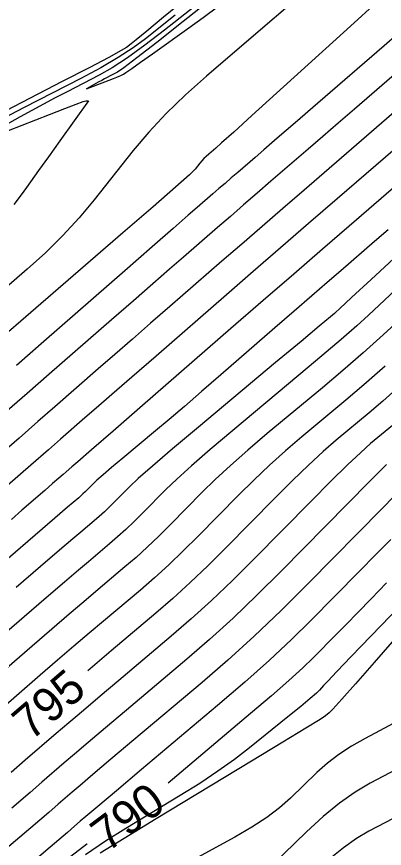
# Model space of a CAD drawing. Extents: x 2079879 to 2092887, y 778083 to 784051.
# Drawn here: x 2084289.5 to 2084320, y 781032.2 to 781101 of the extents above; entities that cross this region are included whole.
import ezdxf

# ---------------------------------------------------------------- set-up
doc = ezdxf.new("R2010")
doc.units = 0
doc.layers.add('DT_X_Contour_Major', color=7, linetype='Continuous')
doc.layers.add('DT_X_Contour_Minor', color=7, linetype='Continuous')

msp = doc.modelspace()

# ---------------------------------------------------------------- linework, layer by layer
at = {"layer": 'DT_X_Contour_Major'}
for points in [[(2084313.714, 781110.908), (2084313.483, 781110.665), (2084303.562, 781102.487), (2084301.684, 781100.939), (2084300.3, 781099.8), (2084299.412, 781099.07), (2084299.018, 781098.75), (2084298.627, 781098.44), (2084298.185, 781098.177), (2084297.15, 781097.618), (2084295.524, 781096.763), (2084293.305, 781095.614), (2084286.599, 781092.155)], [(2084324.495, 781102.499), (2084322.119, 781100.449), (2084319.953, 781098.578), (2084314.457, 781093.825), (2084312.586, 781092.208), (2084311.097, 781090.92), (2084309.988, 781089.963), (2084309.261, 781089.335), (2084307.83, 781088.1), (2084307.299, 781087.642), (2084306.781, 781087.193), (2084306.275, 781086.755), (2084305.781, 781086.325), (2084304.48, 781085.194), (2084303.738, 781084.549), (2084302.49, 781083.46), (2084300.735, 781081.928), (2084298.474, 781079.953), (2084291.768, 781074.096), (2084289.512, 781072.126)], [(2084320.276, 781083.353), (2084319.16, 781082.378), (2084316.365, 781079.967), (2084315.238, 781078.993), (2084313.954, 781077.881), (2084312.513, 781076.63), (2084310.913, 781075.241), (2084306.439, 781071.351), (2084304.843, 781069.968), (2084303.411, 781068.736), (2084302.142, 781067.655), (2084301.036, 781066.725), (2084298.307, 781064.446), (2084297.388, 781063.674), (2084296.678, 781063.069), (2084296.177, 781062.63), (2084295.885, 781062.357), (2084295.385, 781061.85), (2084295.199, 781061.665), (2084295.018, 781061.492), (2084294.841, 781061.331), (2084294.667, 781061.181), (2084294.21, 781060.795), (2084293.745, 781060.397), (2084292.691, 781059.491), (2084291.049, 781058.077), (2084288.819, 781056.156)], [(2084321.237, 781070.417), (2084319.846, 781069.183), (2084318.701, 781068.203), (2084315.978, 781065.93), (2084314.895, 781064.992), (2084313.689, 781063.882), (2084312.358, 781062.601), (2084310.903, 781061.148), (2084306.859, 781057.046), (2084305.359, 781055.553), (2084303.891, 781054.154), (2084302.455, 781052.846), (2084301.052, 781051.631), (2084297.354, 781048.514), (2084295.987, 781047.36), (2084295.408, 781046.868)], [(2084320.152, 781054.125), (2084318.883, 781052.821), (2084317.77, 781051.68), (2084316.813, 781050.702), (2084316.013, 781049.888), (2084314.086, 781047.934), (2084313.22, 781047.095), (2084312.067, 781046.046), (2084310.626, 781044.785), (2084308.898, 781043.313), (2084302.079, 781037.566)], [(2084321.376, 781035.004), (2084318.689, 781033.585), (2084317.662, 781032.978), (2084316.594, 781032.221), (2084315.485, 781031.315)], [(2084295.37, 781032.536), (2084295.339, 781032.514), (2084294.017, 781031.482)]]:
    msp.add_lwpolyline(points, dxfattribs=at)
at = {"layer": 'DT_X_Contour_Minor'}
for points in [[(2084309.945, 781105.827), (2084303.325, 781100.582), (2084301.123, 781098.846), (2084299.483, 781097.571), (2084298.405, 781096.757), (2084297.888, 781096.405), (2084297.26, 781096.081), (2084297.026, 781095.959), (2084296.795, 781095.837), (2084296.568, 781095.714), (2084296.343, 781095.59), (2084295.301, 781095.012), (2084297.177, 781095.738), (2084297.539, 781095.879), (2084297.821, 781095.991), (2084298.023, 781096.075), (2084298.146, 781096.129), (2084298.367, 781096.235), (2084298.58, 781096.37), (2084299.054, 781096.696), (2084299.789, 781097.211), (2084300.784, 781097.918), (2084303.786, 781100.055), (2084304.966, 781100.913), (2084306.253, 781101.886)], [(2084306.302, 781103.468), (2084301.759, 781099.868), (2084300.144, 781098.623), (2084298.705, 781097.586), (2084297.444, 781096.759), (2084296.361, 781096.141), (2084293.706, 781094.773), (2084292.718, 781094.258), (2084291.742, 781093.74), (2084290.779, 781093.22), (2084289.83, 781092.698), (2084285.429, 781090.252), (2084292.244, 781092.892), (2084293.527, 781093.388), (2084294.458, 781093.741), (2084295.036, 781093.954), (2084295.26, 781094.026), (2084295.484, 781094.03), (2084293.115, 781090.726), (2084292.624, 781090.04), (2084292.166, 781089.401), (2084291.348, 781088.261), (2084290.346, 781086.863), (2084289.894, 781086.249), (2084289.29, 781085.456)], [(2084319.334, 781102.181), (2084317.169, 781100.199), (2084311.048, 781094.651), (2084309.012, 781092.808), (2084307.495, 781091.437), (2084306.497, 781090.54), (2084306.019, 781090.115), (2084305.435, 781089.615), (2084305.225, 781089.428), (2084305.033, 781089.242), (2084304.859, 781089.057), (2084304.704, 781088.872), (2084304.314, 781088.381), (2084303.83, 781087.912), (2084302.669, 781086.873), (2084300.832, 781085.265), (2084298.319, 781083.087), (2084290.716, 781076.519), (2084288.004, 781074.185)], [(2084327.929, 781102.354), (2084326.085, 781100.765), (2084324.39, 781099.303), (2084322.845, 781097.968), (2084318.923, 781094.577), (2084317.492, 781093.34), (2084316.139, 781092.17), (2084314.863, 781091.069), (2084313.666, 781090.035), (2084310.576, 781087.37), (2084309.431, 781086.381), (2084308.312, 781085.413), (2084307.219, 781084.465), (2084306.152, 781083.539), (2084303.343, 781081.097), (2084302.181, 781080.085), (2084300.799, 781078.881), (2084299.198, 781077.485), (2084297.378, 781075.896), (2084292.233, 781071.403), (2084290.398, 781069.801), (2084288.752, 781068.365)], [(2084311.775, 781101.67), (2084310.096, 781100.228), (2084305.249, 781096.077), (2084303.507, 781094.524), (2084301.915, 781092.978), (2084300.475, 781091.44), (2084299.186, 781089.908), (2084295.951, 781085.834), (2084294.695, 781084.329), (2084293.353, 781082.87), (2084291.925, 781081.457), (2084290.412, 781080.09), (2084286.263, 781076.506)], [(2084329.97, 781101.009), (2084328.778, 781099.982), (2084327.674, 781099.031), (2084326.66, 781098.156), (2084325.736, 781097.358), (2084323.39, 781095.329), (2084322.398, 781094.472), (2084321.18, 781093.42), (2084319.738, 781092.175), (2084318.07, 781090.736), (2084313.322, 781086.64), (2084311.562, 781085.12), (2084309.842, 781083.632), (2084308.163, 781082.176), (2084306.524, 781080.753), (2084302.207, 781077), (2084300.623, 781075.622), (2084299.107, 781074.303), (2084297.66, 781073.041), (2084296.282, 781071.839), (2084292.699, 781068.709), (2084291.285, 781067.475), (2084289.73, 781066.122), (2084288.034, 781064.648)], [(2084302.66, 781101.109), (2084300.193, 781099.154), (2084299.164, 781098.4), (2084297.928, 781097.602), (2084296.484, 781096.761), (2084294.833, 781095.878), (2084290.153, 781093.464), (2084288.412, 781092.558)], [(2084322.475, 781091.436), (2084316.069, 781085.91), (2084313.694, 781083.859), (2084311.373, 781081.851), (2084309.107, 781079.887), (2084306.896, 781077.967), (2084301.071, 781072.903), (2084299.065, 781071.159), (2084297.416, 781069.724), (2084296.123, 781068.598), (2084295.186, 781067.781), (2084293.164, 781066.015), (2084292.171, 781065.15), (2084290.708, 781063.878), (2084288.775, 781062.199)], [(2084322.779, 781088.6), (2084317.058, 781083.663), (2084314.837, 781081.745), (2084312.465, 781079.692), (2084309.941, 781077.503), (2084307.267, 781075.181), (2084299.935, 781068.806), (2084297.507, 781066.696), (2084295.724, 781065.145), (2084294.585, 781064.155), (2084294.09, 781063.724), (2084293.63, 781063.322), (2084293.39, 781063.113), (2084293.015, 781062.787), (2084292.507, 781062.345), (2084291.863, 781061.787), (2084289.969, 781060.144), (2084289.096, 781059.388)], [(2084321.106, 781081.31), (2084318.867, 781079.239), (2084317.257, 781077.75), (2084316.277, 781076.843), (2084315.927, 781076.519), (2084315.832, 781076.43), (2084315.501, 781076.151), (2084314.581, 781075.38), (2084313.07, 781074.118), (2084310.97, 781072.365), (2084304.584, 781067.033), (2084302.432, 781065.226), (2084300.766, 781063.804), (2084299.584, 781062.767), (2084298.888, 781062.115), (2084297.68, 781060.889), (2084297.231, 781060.443), (2084296.793, 781060.025), (2084296.364, 781059.634), (2084295.944, 781059.271), (2084294.839, 781058.339), (2084294.193, 781057.79), (2084293.085, 781056.84), (2084291.515, 781055.49), (2084289.483, 781053.739)], [(2084320.878, 781078.352), (2084318.665, 781076.294), (2084317.683, 781075.404), (2084316.395, 781074.279), (2084314.802, 781072.919), (2084312.903, 781071.324), (2084307.433, 781066.757), (2084305.548, 781065.168), (2084303.996, 781063.824), (2084302.778, 781062.726), (2084301.892, 781061.873), (2084299.975, 781059.928), (2084299.263, 781059.221), (2084298.567, 781058.557), (2084297.886, 781057.937), (2084297.221, 781057.361), (2084295.468, 781055.883), (2084294.642, 781055.182), (2084293.48, 781054.189), (2084291.982, 781052.902), (2084290.147, 781051.323), (2084284.807, 781046.721)], [(2084321.499, 781076.157), (2084319.865, 781074.657), (2084318.21, 781073.178), (2084316.533, 781071.72), (2084314.836, 781070.284), (2084310.281, 781066.482), (2084308.664, 781065.109), (2084307.227, 781063.843), (2084305.971, 781062.684), (2084304.896, 781061.632), (2084302.269, 781058.967), (2084301.295, 781057.998), (2084300.342, 781057.089), (2084299.409, 781056.24), (2084298.498, 781055.451), (2084296.096, 781053.427), (2084295.09, 781052.575), (2084293.874, 781051.537), (2084292.448, 781050.315), (2084290.811, 781048.906), (2084286.166, 781044.904)], [(2084320.024, 781072.077), (2084318.265, 781070.521), (2084316.768, 781069.244), (2084313.13, 781066.206), (2084311.78, 781065.05), (2084310.458, 781063.863), (2084309.164, 781062.642), (2084307.899, 781061.39), (2084304.564, 781058.006), (2084303.327, 781056.776), (2084302.116, 781055.621), (2084300.932, 781054.543), (2084299.775, 781053.541), (2084296.725, 781050.97), (2084295.539, 781049.967), (2084294.269, 781048.886), (2084292.914, 781047.727), (2084291.475, 781046.49), (2084287.526, 781043.086)], [(2084320.634, 781067.163), (2084318.827, 781065.654), (2084318.011, 781064.933), (2084316.919, 781063.902), (2084315.551, 781062.559), (2084313.907, 781060.907), (2084309.154, 781056.085), (2084307.391, 781054.331), (2084305.665, 781052.686), (2084303.978, 781051.149), (2084302.329, 781049.721), (2084297.982, 781046.058), (2084296.436, 781044.752), (2084295.057, 781043.584), (2084293.847, 781042.552), (2084292.803, 781041.657), (2084290.245, 781039.452), (2084289.086, 781038.454)], [(2084320.15, 781063.921), (2084318.745, 781062.518), (2084316.911, 781060.665), (2084311.449, 781055.124), (2084309.422, 781053.109), (2084307.44, 781051.218), (2084305.501, 781049.452), (2084303.606, 781047.811), (2084298.611, 781043.602), (2084296.885, 781042.145), (2084295.452, 781040.933), (2084294.313, 781039.964), (2084293.468, 781039.24), (2084291.605, 781037.635), (2084290.634, 781036.799), (2084289.117, 781035.493)], [(2084321.785, 781062.32), (2084319.782, 781060.289), (2084313.687, 781054.106), (2084311.422, 781051.854), (2084309.2, 781049.736), (2084307.02, 781047.752), (2084304.883, 781045.901), (2084299.24, 781041.145), (2084297.333, 781039.538), (2084295.846, 781038.281), (2084294.779, 781037.377), (2084294.132, 781036.824), (2084292.965, 781035.818), (2084292.181, 781035.143), (2084290.705, 781033.872), (2084288.536, 781032.006)], [(2084320.495, 781057.728), (2084319.299, 781056.511), (2084317.897, 781055.088), (2084313.887, 781051.02), (2084312.276, 781049.436), (2084310.451, 781047.737), (2084308.412, 781045.922), (2084306.16, 781043.991), (2084299.868, 781038.689), (2084297.782, 781036.93), (2084296.241, 781035.63), (2084295.245, 781034.789), (2084294.796, 781034.407), (2084294.324, 781034.001), (2084293.728, 781033.488), (2084292.293, 781032.252), (2084290.019, 781030.295)], [(2084323.739, 781054.775), (2084318.854, 781049.713), (2084317.235, 781048.035), (2084316.044, 781046.795), (2084315.28, 781045.995), (2084314.943, 781045.634), (2084314.613, 781045.256), (2084314.356, 781045.012), (2084313.833, 781044.564), (2084313.043, 781043.911), (2084311.986, 781043.053), (2084308.812, 781040.492), (2084307.56, 781039.525), (2084306.184, 781038.542), (2084304.683, 781037.544), (2084303.058, 781036.532), (2084298.56, 781033.812), (2084296.883, 781032.755), (2084295.225, 781031.621)], [(2084323.779, 781052.893), (2084319.114, 781047.55), (2084317.57, 781045.786), (2084316.436, 781044.501), (2084315.712, 781043.695), (2084315.399, 781043.368), (2084315.11, 781043.136), (2084314.645, 781042.835), (2084313.466, 781042.109), (2084311.574, 781040.957), (2084308.968, 781039.378), (2084301.066, 781034.602), (2084298.426, 781032.995), (2084296.434, 781031.76)], [(2084321.531, 781042.93), (2084318.388, 781041.269), (2084317.254, 781040.625), (2084316.21, 781039.939), (2084315.255, 781039.209), (2084314.391, 781038.438), (2084312.205, 781036.323), (2084311.302, 781035.527), (2084310.229, 781034.725), (2084308.989, 781033.917), (2084307.579, 781033.102), (2084303.597, 781030.923)], [(2084322.051, 781039.283), (2084318.794, 781037.562), (2084317.549, 781036.827), (2084316.254, 781035.909), (2084314.91, 781034.81), (2084313.518, 781033.53), (2084309.738, 781029.873)]]:
    msp.add_lwpolyline(points, dxfattribs=at)

# ---------------------------------------------------------------- texts
at = {"layer": 'DT_X_Contour_Major'}
for s, rotation, p in [('795', 40.63761, (2084290.71, 781041.002)), ('790', 36.86158, (2084297.039, 781031.784))]:
    msp.add_text(s, height=2.8, rotation=rotation, dxfattribs=at).set_placement(p)

doc.saveas('drawing.dxf')
